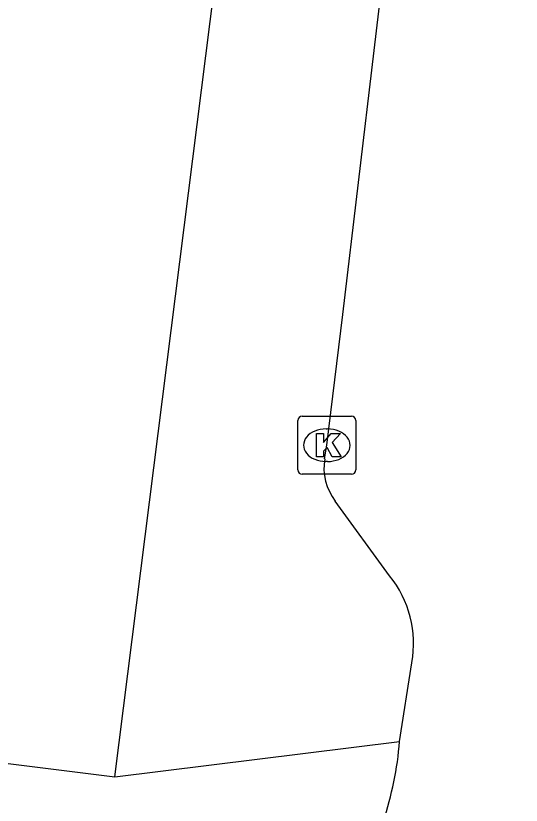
# Model space of a CAD drawing. Extents: x 161696 to 162377, y 380761 to 381673.
# Drawn here: x 162207.17 to 162215.87, y 381231.77 to 381245.36 of the extents above; entities that cross this region are included whole.
import ezdxf

# ---------------------------------------------------------------- set-up
doc = ezdxf.new("R2010")
doc.units = 0
for name, color, linetype in [('IMGEO_Kolk', 7, 'Continuous'), ('IMGEO_Rijbaan_lokaal_open', 7, 'Continuous'), ('IMGEO_Voetpad_open', 7, 'Continuous')]:
    doc.layers.add(name, color=color, linetype=linetype)

msp = doc.modelspace()

# ---------------------------------------------------------------- linework, layer by layer
at = {"layer": 'IMGEO_Kolk'}
for p, q in [((162212.024, 381237.538), (162212.024, 381238.39)), ((162212.099, 381238.464), (162212.951, 381238.464)), ((162213.025, 381238.39), (162213.025, 381237.538)), ((162212.512, 381238.244), (162212.537, 381238.244)), ((162212.535, 381237.684), (162212.51, 381237.684)), ((162212.951, 381237.464), (162212.099, 381237.464))]:
    msp.add_line(p, q, dxfattribs=at)
for points in [[(162212.024, 381237.538), (162212.024, 381238.39)], [(162212.099, 381238.464), (162212.951, 381238.464)], [(162213.025, 381238.39), (162213.025, 381237.538)], [(162212.345, 381238.164), (162212.468, 381238.164), (162212.468, 381238.013), (162212.598, 381238.164), (162212.762, 381238.164), (162212.616, 381238.013), (162212.769, 381237.764), (162212.617, 381237.764), (162212.532, 381237.928), (162212.468, 381237.861), (162212.468, 381237.764), (162212.345, 381237.764), (162212.345, 381238.164)], [(162212.951, 381237.464), (162212.099, 381237.464)]]:
    msp.add_lwpolyline(points, dxfattribs=at)
for centre, start, end in [((162212.101, 381238.388), 91.552, 178.448), ((162212.101, 381238.388), 91.552, 178.448), ((162212.949, 381238.388), 1.552, 88.448), ((162212.949, 381238.388), 1.552, 88.448), ((162212.101, 381237.54), 181.552, 268.448), ((162212.101, 381237.54), 181.552, 268.448), ((162212.949, 381237.54), 271.552, 358.448), ((162212.949, 381237.54), 271.552, 358.448)]:
    msp.add_arc(centre, 0.0765, start, end, dxfattribs=at)
for centre, major_axis, ratio, start_param, end_param in [((162212.511, 381237.964), (-0.387, 0.002), 0.722429, 4.712389, 7.853982), ((162212.536, 381237.964), (-0.39, 0.002), 0.717154, 1.570796, 4.712389)]:
    msp.add_ellipse(centre, major_axis=major_axis, ratio=ratio, start_param=start_param, end_param=end_param, dxfattribs=at)
at = {"layer": 'IMGEO_Rijbaan_lokaal_open'}
for points in [[(162212.487, 381237.729), (162212.525, 381237.964), (162212.802, 381240.212), (162213.607, 381247.038)], [(162213.605, 381235.716), (162212.669, 381237.001)], [(162213.777, 381232.866), (162213.989, 381234.222)]]:
    msp.add_lwpolyline(points, dxfattribs=at)
for centre, radius, start, end in [((162213.417, 381237.575), 0.942, 170.5745, 217.498), ((162212.146, 381234.545), 1.871, 350.0734, 38.7558), ((162208.038, 381233.331), 5.758, 341.3989, 355.3715)]:
    msp.add_arc(centre, radius, start, end, dxfattribs=at)
at = {"layer": 'IMGEO_Voetpad_open'}
for points in [[(162208.878, 381232.259), (162227.066, 381376.397), (162227.235, 381376.39), (162227.307, 381376.913)], [(162127.825, 381264.9), (162124.918, 381242.767), (162125.043, 381242.752), (162208.878, 381232.259)], [(162208.878, 381232.259), (162213.777, 381232.866)]]:
    msp.add_lwpolyline(points, dxfattribs=at)

doc.saveas('drawing.dxf')
